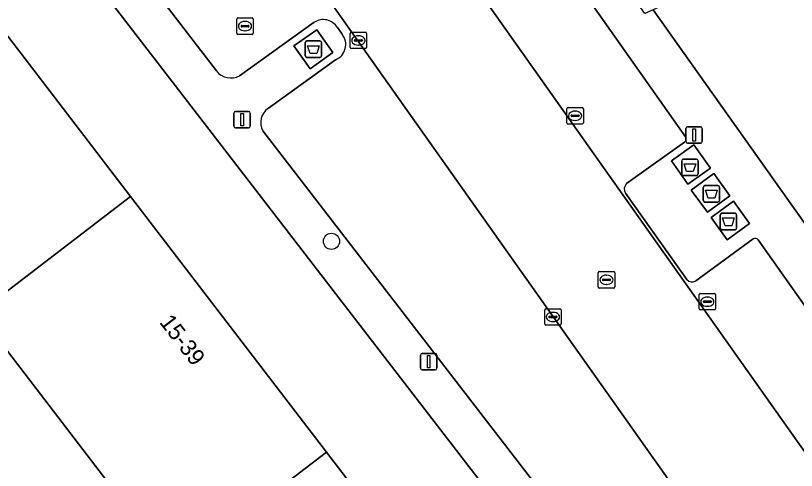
# Model space of a CAD drawing. Extents: x 159352 to 160617, y 385888 to 387323.
# Drawn here: x 160220.18 to 160267.44, y 386787.94 to 386815.46 of the extents above; entities that cross this region are included whole.
import ezdxf

# ---------------------------------------------------------------- set-up
doc = ezdxf.new("R2010")
doc.units = 0
for name, color, linetype in [('IMGEO_Afval_apart_plaats', 7, 'Continuous'), ('IMGEO_Boom', 7, 'Continuous'), ('IMGEO_Erf', 7, 'Continuous'), ('IMGEO_Kolk', 7, 'Continuous'), ('IMGEO_Lichtmast', 7, 'Continuous'), ('IMGEO_Pand', 7, 'Continuous'), ('IMGEO_Pand_nummerreeks', 7, 'Continuous'), ('IMGEO_Parkeervlak_open', 7, 'Continuous'), ('IMGEO_Rijbaan_lokaal_gesloten', 7, 'Continuous'), ('IMGEO_Rioolput', 7, 'Continuous'), ('IMGEO_Voetpad_gesloten', 7, 'Continuous'), ('IMGEO_Voetpad_open', 7, 'Continuous')]:
    doc.layers.add(name, color=color, linetype=linetype)

msp = doc.modelspace()

# ---------------------------------------------------------------- linework, layer by layer
at = {"layer": 'IMGEO_Afval_apart_plaats'}
for p, q in [((160237.715, 386813.028), (160237.715, 386813.828)), ((160237.715, 386813.828), (160237.715, 386813.028)), ((160237.815, 386813.928), (160238.605, 386813.928)), ((160238.605, 386813.928), (160237.815, 386813.928)), ((160238.705, 386813.828), (160238.705, 386813.028)), ((160238.705, 386813.028), (160238.705, 386813.828)), ((160238.605, 386812.928), (160237.815, 386812.928)), ((160237.815, 386812.928), (160238.605, 386812.928)), ((160260.503, 386805.881), (160260.503, 386806.681)), ((160260.503, 386806.681), (160260.503, 386805.881)), ((160260.603, 386806.781), (160261.393, 386806.781)), ((160261.393, 386806.781), (160260.603, 386806.781)), ((160261.493, 386806.681), (160261.493, 386805.881)), ((160261.493, 386805.881), (160261.493, 386806.681)), ((160261.393, 386805.781), (160260.603, 386805.781)), ((160260.603, 386805.781), (160261.393, 386805.781)), ((160261.906, 386805.179), (160262.696, 386805.179)), ((160262.696, 386805.179), (160261.906, 386805.179)), ((160261.806, 386804.279), (160261.806, 386805.079)), ((160261.806, 386805.079), (160261.806, 386804.279)), ((160262.796, 386805.079), (160262.796, 386804.279)), ((160262.796, 386804.279), (160262.796, 386805.079)), ((160262.696, 386804.179), (160261.906, 386804.179)), ((160261.906, 386804.179), (160262.696, 386804.179)), ((160262.838, 386802.6), (160262.838, 386803.4)), ((160262.838, 386803.4), (160262.838, 386802.6)), ((160262.938, 386803.5), (160263.728, 386803.5)), ((160263.728, 386803.5), (160262.938, 386803.5)), ((160263.828, 386803.4), (160263.828, 386802.6)), ((160263.828, 386802.6), (160263.828, 386803.4)), ((160263.728, 386802.5), (160262.938, 386802.5)), ((160262.938, 386802.5), (160263.728, 386802.5))]:
    msp.add_line(p, q, dxfattribs=at)
for points in [[(160237.858, 386813.642), (160238.562, 386813.642), (160238.413, 386813.172), (160238.007, 386813.172), (160237.858, 386813.642)], [(160260.646, 386806.495), (160261.35, 386806.495), (160261.201, 386806.025), (160260.795, 386806.025), (160260.646, 386806.495)], [(160261.949, 386804.893), (160262.653, 386804.893), (160262.504, 386804.423), (160262.098, 386804.423), (160261.949, 386804.893)], [(160262.981, 386803.214), (160263.685, 386803.214), (160263.536, 386802.744), (160263.13, 386802.744), (160262.981, 386803.214)]]:
    msp.add_lwpolyline(points, dxfattribs=at)
for centre, start, end in [((160237.815, 386813.828), 90, 180), ((160237.815, 386813.828), 90, 180), ((160238.605, 386813.828), 0, 90), ((160238.605, 386813.828), 360, 90), ((160237.815, 386813.028), 180, 270), ((160237.815, 386813.028), 180, 270), ((160238.605, 386813.028), 270, 0), ((160238.605, 386813.028), 270, 0), ((160260.603, 386806.681), 90, 180), ((160260.603, 386806.681), 90, 180), ((160261.393, 386806.681), 0, 90), ((160261.393, 386806.681), 360, 90), ((160260.603, 386805.881), 180, 270), ((160260.603, 386805.881), 180, 270), ((160261.393, 386805.881), 270, 0), ((160261.393, 386805.881), 270, 0), ((160261.906, 386805.079), 90, 180), ((160261.906, 386805.079), 90, 180), ((160262.696, 386805.079), 0, 90), ((160262.696, 386805.079), 360, 90), ((160261.906, 386804.279), 180, 270), ((160261.906, 386804.279), 180, 270), ((160262.696, 386804.279), 270, 0), ((160262.696, 386804.279), 270, 0), ((160262.938, 386803.4), 90, 180), ((160262.938, 386803.4), 90, 180), ((160263.728, 386803.4), 0, 90), ((160263.728, 386803.4), 360, 90), ((160262.938, 386802.6), 180, 270), ((160262.938, 386802.6), 180, 270), ((160263.728, 386802.6), 270, 0), ((160263.728, 386802.6), 270, 0)]:
    msp.add_arc(centre, 0.1, start, end, dxfattribs=at)
at = {"layer": 'IMGEO_Boom'}
msp.add_circle((160239.299, 386801.803), 0.489, dxfattribs=at)
at = {"layer": 'IMGEO_Erf'}
msp.add_lwpolyline([(160256.827, 386776.212), (160250.397, 386784.573), (160218.611, 386825.768), (160207.026, 386840.842)], dxfattribs=at)
msp.add_lwpolyline([(160217.918, 386797.459), (160206.19, 386812.761), (160194.328, 386828.238), (160203.538, 386835.304), (160215.402, 386819.828), (160227.136, 386804.523), (160239, 386789.048), (160250.864, 386773.572), (160241.642, 386766.505), (160229.78, 386781.982)], close=True, dxfattribs=at)
at = {"layer": 'IMGEO_Kolk'}
for p, q in [((160240.428, 386813.536), (160240.428, 386814.388)), ((160240.503, 386814.462), (160241.355, 386814.462)), ((160240.916, 386814.242), (160240.941, 386814.242)), ((160241.429, 386814.388), (160241.429, 386813.536)), ((160240.687, 386813.956), (160240.687, 386813.968)), ((160241.125, 386813.919), (160240.727, 386813.919)), ((160240.73, 386814.005), (160241.128, 386814.005)), ((160240.939, 386813.682), (160240.914, 386813.682)), ((160241.171, 386813.968), (160241.171, 386813.956)), ((160241.355, 386813.462), (160240.503, 386813.462)), ((160253.621, 386809.901), (160254.473, 386809.901)), ((160253.546, 386808.975), (160253.546, 386809.827)), ((160253.805, 386809.395), (160253.805, 386809.407)), ((160253.848, 386809.444), (160254.246, 386809.444)), ((160254.034, 386809.681), (160254.059, 386809.681)), ((160254.289, 386809.407), (160254.289, 386809.395)), ((160254.547, 386809.827), (160254.547, 386808.975)), ((160254.473, 386808.901), (160253.621, 386808.901)), ((160254.243, 386809.358), (160253.845, 386809.358)), ((160254.057, 386809.121), (160254.032, 386809.121)), ((160261.553, 386797.723), (160261.553, 386798.575)), ((160261.628, 386798.649), (160262.48, 386798.649)), ((160262.554, 386798.575), (160262.554, 386797.723)), ((160261.812, 386798.143), (160261.812, 386798.155)), ((160262.25, 386798.106), (160261.852, 386798.106)), ((160261.855, 386798.192), (160262.253, 386798.192)), ((160262.041, 386798.429), (160262.066, 386798.429)), ((160262.296, 386798.155), (160262.296, 386798.143)), ((160252.206, 386796.799), (160252.206, 386797.651)), ((160252.281, 386797.725), (160253.133, 386797.725)), ((160253.207, 386797.651), (160253.207, 386796.799)), ((160262.48, 386797.649), (160261.628, 386797.649)), ((160262.064, 386797.869), (160262.039, 386797.869)), ((160252.465, 386797.219), (160252.465, 386797.231)), ((160252.903, 386797.182), (160252.505, 386797.182)), ((160252.508, 386797.268), (160252.906, 386797.268)), ((160252.694, 386797.505), (160252.719, 386797.505)), ((160252.949, 386797.231), (160252.949, 386797.219)), ((160253.133, 386796.725), (160252.281, 386796.725)), ((160252.717, 386796.945), (160252.692, 386796.945))]:
    msp.add_line(p, q, dxfattribs=at)
for points in [[(160240.428, 386813.536), (160240.428, 386814.388)], [(160240.503, 386814.462), (160241.355, 386814.462)], [(160241.429, 386814.388), (160241.429, 386813.536)], [(160241.355, 386813.462), (160240.503, 386813.462)], [(160253.621, 386809.901), (160254.473, 386809.901)], [(160253.546, 386808.975), (160253.546, 386809.827)], [(160254.547, 386809.827), (160254.547, 386808.975)], [(160254.473, 386808.901), (160253.621, 386808.901)], [(160261.553, 386797.723), (160261.553, 386798.575)], [(160261.628, 386798.649), (160262.48, 386798.649)], [(160262.554, 386798.575), (160262.554, 386797.723)], [(160252.206, 386796.799), (160252.206, 386797.651)], [(160252.281, 386797.725), (160253.133, 386797.725)], [(160253.207, 386797.651), (160253.207, 386796.799)], [(160262.48, 386797.649), (160261.628, 386797.649)], [(160253.133, 386796.725), (160252.281, 386796.725)]]:
    msp.add_lwpolyline(points, dxfattribs=at)
for centre, radius, start, end in [((160240.505, 386814.386), 0.0765, 91.552, 178.448), ((160240.505, 386814.386), 0.0765, 91.552, 178.448), ((160241.353, 386814.386), 0.0765, 1.552, 88.448), ((160241.353, 386814.386), 0.0765, 1.552, 88.448), ((160240.727, 386813.965), 0.0403, 85.8775, 175.7526), ((160240.724, 386813.955), 0.0366, 178.938, 274.7102), ((160241.128, 386813.962), 0.043, 264.8664, 352.4533), ((160241.132, 386813.967), 0.0386, 1.7309, 96.639), ((160240.505, 386813.538), 0.0765, 181.552, 268.448), ((160240.505, 386813.538), 0.0765, 181.552, 268.448), ((160241.353, 386813.538), 0.0765, 271.552, 358.448), ((160241.353, 386813.538), 0.0765, 271.552, 358.448), ((160253.623, 386809.825), 0.0765, 91.552, 178.448), ((160253.623, 386809.825), 0.0765, 91.552, 178.448), ((160254.471, 386809.825), 0.0765, 1.552, 88.448), ((160254.471, 386809.825), 0.0765, 1.552, 88.448), ((160253.845, 386809.404), 0.0403, 85.8775, 175.7526), ((160253.842, 386809.394), 0.0366, 178.938, 274.7102), ((160254.246, 386809.401), 0.043, 264.8664, 352.4533), ((160254.25, 386809.406), 0.0386, 1.7309, 96.639), ((160253.623, 386808.977), 0.0765, 181.552, 268.448), ((160253.623, 386808.977), 0.0765, 181.552, 268.448), ((160254.471, 386808.977), 0.0765, 271.552, 358.448), ((160254.471, 386808.977), 0.0765, 271.552, 358.448), ((160261.63, 386798.573), 0.0765, 91.552, 178.448), ((160261.63, 386798.573), 0.0765, 91.552, 178.448), ((160262.478, 386798.573), 0.0765, 1.552, 88.448), ((160262.478, 386798.573), 0.0765, 1.552, 88.448), ((160261.852, 386798.152), 0.0403, 85.8775, 175.7526), ((160261.849, 386798.142), 0.0366, 178.938, 274.7102), ((160262.253, 386798.149), 0.043, 264.8664, 352.4533), ((160262.257, 386798.154), 0.0386, 1.7309, 96.639), ((160252.283, 386797.649), 0.0765, 91.552, 178.448), ((160252.283, 386797.649), 0.0765, 91.552, 178.448), ((160253.131, 386797.649), 0.0765, 1.552, 88.448), ((160253.131, 386797.649), 0.0765, 1.552, 88.448), ((160261.63, 386797.725), 0.0765, 181.552, 268.448), ((160261.63, 386797.725), 0.0765, 181.552, 268.448), ((160262.478, 386797.725), 0.0765, 271.552, 358.448), ((160262.478, 386797.725), 0.0765, 271.552, 358.448), ((160252.505, 386797.228), 0.0403, 85.8775, 175.7526), ((160252.502, 386797.218), 0.0366, 178.938, 274.7102), ((160252.906, 386797.225), 0.043, 264.8664, 352.4533), ((160252.91, 386797.23), 0.0386, 1.7309, 96.639), ((160252.283, 386796.801), 0.0765, 181.552, 268.448), ((160252.283, 386796.801), 0.0765, 181.552, 268.448), ((160253.131, 386796.801), 0.0765, 271.552, 358.448), ((160253.131, 386796.801), 0.0765, 271.552, 358.448)]:
    msp.add_arc(centre, radius, start, end, dxfattribs=at)
for centre, major_axis, ratio, start_param, end_param in [((160240.915, 386813.962), (-0.387, 0.002), 0.722429, 4.712389, 7.853982), ((160240.94, 386813.962), (-0.39, 0.002), 0.717154, 1.570796, 4.712389), ((160254.033, 386809.401), (-0.387, 0.002), 0.722429, 4.712389, 7.853982), ((160254.058, 386809.401), (-0.39, 0.002), 0.717154, 1.570796, 4.712389), ((160262.04, 386798.149), (-0.387, 0.002), 0.722429, 4.712389, 7.853982), ((160262.065, 386798.149), (-0.39, 0.002), 0.717154, 1.570796, 4.712389), ((160252.693, 386797.225), (-0.387, 0.002), 0.722429, 4.712389, 7.853982), ((160252.718, 386797.225), (-0.39, 0.002), 0.717154, 1.570796, 4.712389)]:
    msp.add_ellipse(centre, major_axis=major_axis, ratio=ratio, start_param=start_param, end_param=end_param, dxfattribs=at)
at = {"layer": 'IMGEO_Lichtmast'}
for p, q in [((160233.396, 386808.763), (160233.396, 386809.563)), ((160233.396, 386809.563), (160233.396, 386808.763)), ((160233.496, 386809.663), (160234.286, 386809.663)), ((160234.286, 386809.663), (160233.496, 386809.663)), ((160234.386, 386809.563), (160234.386, 386808.763)), ((160234.386, 386808.763), (160234.386, 386809.563)), ((160234.286, 386808.663), (160233.496, 386808.663)), ((160233.496, 386808.663), (160234.286, 386808.663)), ((160260.76, 386807.834), (160260.76, 386808.634)), ((160260.76, 386808.634), (160260.76, 386807.834)), ((160260.86, 386808.734), (160261.65, 386808.734)), ((160261.65, 386808.734), (160260.86, 386808.734)), ((160261.75, 386808.634), (160261.75, 386807.834)), ((160261.75, 386807.834), (160261.75, 386808.634)), ((160261.65, 386807.734), (160260.86, 386807.734)), ((160260.86, 386807.734), (160261.65, 386807.734)), ((160244.694, 386794.116), (160244.694, 386794.916)), ((160244.694, 386794.916), (160244.694, 386794.116)), ((160244.794, 386795.016), (160245.584, 386795.016)), ((160245.584, 386795.016), (160244.794, 386795.016)), ((160245.684, 386794.916), (160245.684, 386794.116)), ((160245.684, 386794.116), (160245.684, 386794.916)), ((160245.584, 386794.016), (160244.794, 386794.016)), ((160244.794, 386794.016), (160245.584, 386794.016))]:
    msp.add_line(p, q, dxfattribs=at)
for points in [[(160233.816, 386809.538), (160233.966, 386809.538), (160233.966, 386808.788), (160233.816, 386808.788), (160233.816, 386809.538)], [(160261.18, 386808.609), (160261.33, 386808.609), (160261.33, 386807.859), (160261.18, 386807.859), (160261.18, 386808.609)], [(160245.114, 386794.891), (160245.264, 386794.891), (160245.264, 386794.141), (160245.114, 386794.141), (160245.114, 386794.891)]]:
    msp.add_lwpolyline(points, dxfattribs=at)
for centre, start, end in [((160233.496, 386809.563), 90, 180), ((160233.496, 386809.563), 90, 180), ((160234.286, 386809.563), 0, 90), ((160234.286, 386809.563), 360, 90), ((160233.496, 386808.763), 180, 270), ((160233.496, 386808.763), 180, 270), ((160234.286, 386808.763), 270, 0), ((160234.286, 386808.763), 270, 0), ((160260.86, 386808.634), 90, 180), ((160260.86, 386808.634), 90, 180), ((160261.65, 386808.634), 0, 90), ((160261.65, 386808.634), 360, 90), ((160260.86, 386807.834), 180, 270), ((160260.86, 386807.834), 180, 270), ((160261.65, 386807.834), 270, 0), ((160261.65, 386807.834), 270, 0), ((160244.794, 386794.916), 90, 180), ((160244.794, 386794.916), 90, 180), ((160245.584, 386794.916), 0, 90), ((160245.584, 386794.916), 360, 90), ((160244.794, 386794.116), 180, 270), ((160244.794, 386794.116), 180, 270), ((160245.584, 386794.116), 270, 0), ((160245.584, 386794.116), 270, 0)]:
    msp.add_arc(centre, 0.1, start, end, dxfattribs=at)
at = {"layer": 'IMGEO_Pand'}
for points in [[(160215.402, 386819.828), (160206.19, 386812.761), (160217.918, 386797.459), (160227.136, 386804.523)], [(160229.78, 386781.982), (160239, 386789.048), (160227.136, 386804.523), (160217.918, 386797.459)], [(160241.642, 386766.505), (160250.864, 386773.572), (160239, 386789.048), (160229.78, 386781.982)]]:
    msp.add_lwpolyline(points, close=True, dxfattribs=at)
at = {"layer": 'IMGEO_Parkeervlak_open'}
for points in [[(160260.732, 386808.119), (160227.545, 386855.195)], [(160223.132, 386852.874), (160223.368, 386852.537), (160236.204, 386834.329), (160236.028, 386834.178), (160269.007, 386787.577), (160271.417, 386784.481)], [(160262.235, 386783.604), (160262.334, 386783.678), (160228.285, 386831.776), (160218.928, 386845.33), (160218.11, 386844.703), (160211.275, 386839.465), (160212.866, 386837.395), (160232.331, 386812.111)], [(160233.738, 386811.821), (160238.257, 386815.065)], [(160239.657, 386814.74), (160239.946, 386814.338)], [(160239.546, 386812.79), (160235.489, 386809.856)], [(160235.142, 386808.485), (160256.02, 386781.42), (160259.412, 386783.961)], [(160257.163, 386805.294), (160260.68, 386807.797)], [(160260.811, 386799.486), (160257.091, 386804.712)], [(160264.826, 386801.955), (160261.362, 386799.412)], [(160275.092, 386787.814), (160274.283, 386788.94), (160265.138, 386801.885)]]:
    msp.add_lwpolyline(points, dxfattribs=at)
for centre, radius, start, end in [((160238.798, 386814.218), 1.005, 31.3075, 122.5538), ((160239.168, 386813.713), 0.998, 292.2707, 38.7529), ((160233.206, 386812.8), 1.114, 218.2025, 298.5049), ((160236.064, 386808.981), 1.047, 123.3061, 208.2873), ((160260.482, 386807.994), 0.279, 315.0676, 26.5853), ((160257.491, 386804.958), 0.469, 134.2986, 211.5968), ((160264.937, 386801.722), 0.259, 39.1837, 115.5254), ((160261.134, 386799.806), 0.455, 224.6779, 300.0238)]:
    msp.add_arc(centre, radius, start, end, dxfattribs=at)
at = {"layer": 'IMGEO_Rijbaan_lokaal_gesloten'}
msp.add_lwpolyline([(160269.007, 386787.577), (160236.028, 386834.178), (160236.204, 386834.329), (160223.368, 386852.537), (160216.969, 386848.053), (160218.928, 386845.33), (160228.285, 386831.776), (160262.334, 386783.678), (160262.235, 386783.604), (160263.451, 386781.727), (160264.889, 386779.764), (160271.48, 386784.425), (160271.417, 386784.481)], close=True, dxfattribs=at)
at = {"layer": 'IMGEO_Rioolput'}
for p, q in [((160233.566, 386814.4), (160233.566, 386815.252)), ((160233.641, 386815.326), (160234.493, 386815.326)), ((160234.054, 386815.106), (160234.079, 386815.106)), ((160234.567, 386815.252), (160234.567, 386814.4)), ((160233.825, 386814.82), (160233.825, 386814.832)), ((160234.263, 386814.783), (160233.865, 386814.783)), ((160233.868, 386814.869), (160234.266, 386814.869)), ((160234.309, 386814.832), (160234.309, 386814.82)), ((160234.493, 386814.326), (160233.641, 386814.326)), ((160234.077, 386814.546), (160234.052, 386814.546)), ((160255.522, 386799.974), (160256.374, 386799.974)), ((160255.447, 386799.048), (160255.447, 386799.9)), ((160255.706, 386799.468), (160255.706, 386799.48)), ((160255.749, 386799.517), (160256.147, 386799.517)), ((160255.935, 386799.754), (160255.96, 386799.754)), ((160256.19, 386799.48), (160256.19, 386799.468)), ((160256.448, 386799.9), (160256.448, 386799.048)), ((160256.374, 386798.974), (160255.522, 386798.974)), ((160256.144, 386799.431), (160255.746, 386799.431)), ((160255.958, 386799.194), (160255.933, 386799.194))]:
    msp.add_line(p, q, dxfattribs=at)
for points in [[(160233.566, 386814.4), (160233.566, 386815.252)], [(160233.641, 386815.326), (160234.493, 386815.326)], [(160234.567, 386815.252), (160234.567, 386814.4)], [(160234.493, 386814.326), (160233.641, 386814.326)], [(160255.522, 386799.974), (160256.374, 386799.974)], [(160255.447, 386799.048), (160255.447, 386799.9)], [(160256.448, 386799.9), (160256.448, 386799.048)], [(160256.374, 386798.974), (160255.522, 386798.974)]]:
    msp.add_lwpolyline(points, dxfattribs=at)
for centre, radius, start, end in [((160233.643, 386815.25), 0.0765, 91.552, 178.448), ((160233.643, 386815.25), 0.0765, 91.552, 178.448), ((160234.491, 386815.25), 0.0765, 1.552, 88.448), ((160234.491, 386815.25), 0.0765, 1.552, 88.448), ((160233.865, 386814.829), 0.0403, 85.8775, 175.7526), ((160233.862, 386814.819), 0.0366, 178.938, 274.7102), ((160234.266, 386814.826), 0.043, 264.8664, 352.4533), ((160234.27, 386814.831), 0.0386, 1.7309, 96.639), ((160233.643, 386814.402), 0.0765, 181.552, 268.448), ((160233.643, 386814.402), 0.0765, 181.552, 268.448), ((160234.491, 386814.402), 0.0765, 271.552, 358.448), ((160234.491, 386814.402), 0.0765, 271.552, 358.448), ((160255.524, 386799.898), 0.0765, 91.552, 178.448), ((160255.524, 386799.898), 0.0765, 91.552, 178.448), ((160256.372, 386799.898), 0.0765, 1.552, 88.448), ((160256.372, 386799.898), 0.0765, 1.552, 88.448), ((160255.746, 386799.477), 0.0403, 85.8775, 175.7526), ((160255.743, 386799.467), 0.0366, 178.938, 274.7102), ((160256.147, 386799.474), 0.043, 264.8664, 352.4533), ((160256.151, 386799.479), 0.0386, 1.7309, 96.639), ((160255.524, 386799.05), 0.0765, 181.552, 268.448), ((160255.524, 386799.05), 0.0765, 181.552, 268.448), ((160256.372, 386799.05), 0.0765, 271.552, 358.448), ((160256.372, 386799.05), 0.0765, 271.552, 358.448)]:
    msp.add_arc(centre, radius, start, end, dxfattribs=at)
for centre, major_axis, ratio, start_param, end_param in [((160234.053, 386814.826), (-0.387, 0.002), 0.722429, 4.712389, 7.853982), ((160234.078, 386814.826), (-0.39, 0.002), 0.717154, 1.570796, 4.712389), ((160255.934, 386799.474), (-0.387, 0.002), 0.722429, 4.712389, 7.853982), ((160255.959, 386799.474), (-0.39, 0.002), 0.717154, 1.570796, 4.712389)]:
    msp.add_ellipse(centre, major_axis=major_axis, ratio=ratio, start_param=start_param, end_param=end_param, dxfattribs=at)
at = {"layer": 'IMGEO_Voetpad_gesloten'}
for points in [[(160238.415, 386814.607), (160237.03, 386813.632), (160238.005, 386812.248), (160239.39, 386813.223)], [(160261.242, 386807.635), (160259.882, 386806.666), (160260.882, 386805.262), (160262.242, 386806.231)], [(160262.437, 386805.899), (160261.077, 386804.908), (160262.058, 386803.561), (160263.418, 386804.552)], [(160263.64, 386804.223), (160262.281, 386803.237), (160263.253, 386801.898), (160264.612, 386802.884)]]:
    msp.add_lwpolyline(points, close=True, dxfattribs=at)
at = {"layer": 'IMGEO_Voetpad_open'}
for points in [[(160275.031, 386787.485), (160278.472, 386788.069), (160258.767, 386815.82), (160258.265, 386815.596), (160229.196, 386856.75)], [(160227.545, 386855.195), (160260.732, 386808.119)], [(160232.331, 386812.111), (160212.866, 386837.395), (160211.275, 386839.465), (160207.026, 386840.842), (160218.611, 386825.768), (160250.397, 386784.573), (160256.827, 386776.212), (160264.889, 386779.764), (160263.451, 386781.727)], [(160238.257, 386815.065), (160233.738, 386811.821)], [(160239.946, 386814.338), (160239.657, 386814.74)], [(160235.489, 386809.856), (160239.546, 386812.79)], [(160259.412, 386783.961), (160256.02, 386781.42), (160235.142, 386808.485)], [(160260.68, 386807.797), (160257.163, 386805.294)], [(160257.091, 386804.712), (160260.811, 386799.486)], [(160261.362, 386799.412), (160264.826, 386801.955)], [(160265.138, 386801.885), (160274.283, 386788.94), (160275.092, 386787.814)]]:
    msp.add_lwpolyline(points, dxfattribs=at)
for points in [[(160278.472, 386788.069), (160324.252, 386823.266), (160322.24, 386825.67), (160321.871, 386825.379), (160309.971, 386840.549), (160298.853, 386835.586), (160301.289, 386833.308), (160286.626, 386826.7), (160285.771, 386827.895), (160258.767, 386815.82)], [(160238.005, 386812.248), (160237.03, 386813.632), (160238.415, 386814.607), (160239.39, 386813.223)], [(160261.242, 386807.635), (160262.242, 386806.231), (160260.882, 386805.262), (160259.882, 386806.666)], [(160262.437, 386805.899), (160263.418, 386804.552), (160262.058, 386803.561), (160261.077, 386804.908)], [(160263.64, 386804.223), (160264.612, 386802.884), (160263.253, 386801.898), (160262.281, 386803.237)]]:
    msp.add_lwpolyline(points, close=True, dxfattribs=at)
for centre, radius, start, end in [((160238.798, 386814.218), 1.005, 31.3075, 122.5538), ((160239.168, 386813.713), 0.998, 292.2707, 38.7529), ((160233.206, 386812.8), 1.114, 218.2025, 298.5049), ((160236.064, 386808.981), 1.047, 123.3061, 208.2873), ((160260.482, 386807.994), 0.279, 315.0676, 26.5853), ((160257.491, 386804.958), 0.469, 134.2986, 211.5968), ((160264.937, 386801.722), 0.259, 39.1837, 115.5254), ((160261.134, 386799.806), 0.455, 224.6779, 300.0238)]:
    msp.add_arc(centre, radius, start, end, dxfattribs=at)

# ---------------------------------------------------------------- texts
at = {"layer": 'IMGEO_Pand_nummerreeks'}
msp.add_text('15-39', height=1, rotation=307.4751, dxfattribs=at).set_placement((160228.848, 386796.899))

doc.saveas('drawing.dxf')
